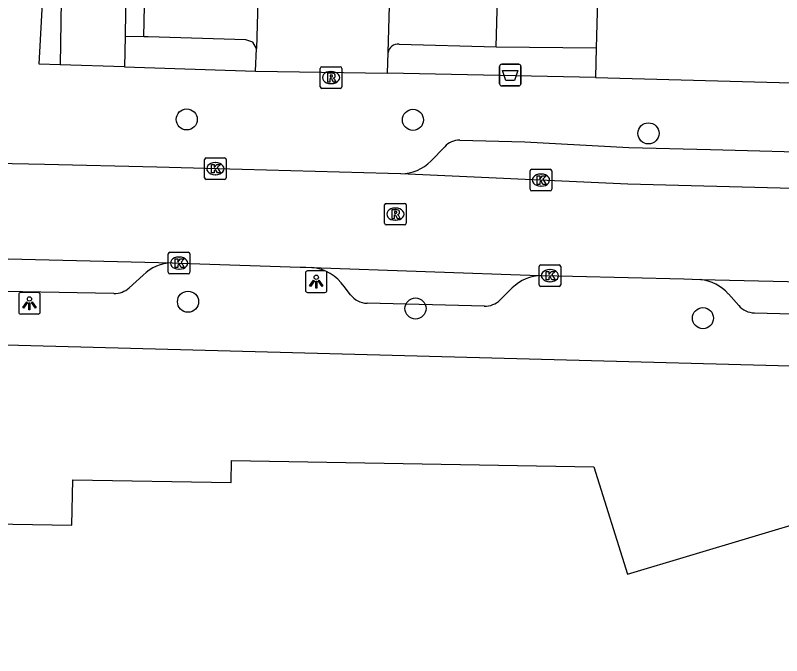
# Model space of a CAD drawing. Extents: x 160026 to 161302, y 384757 to 385701.
# Drawn here: x 160645.83 to 160681.36, y 384881.28 to 384910.97 of the extents above; entities that cross this region are included whole.
import ezdxf

# ---------------------------------------------------------------- set-up
doc = ezdxf.new("R2010")
doc.units = 0
for name, color, linetype in [('IMGEO_Afvalbak', 7, 'Continuous'), ('IMGEO_Boom', 7, 'Continuous'), ('IMGEO_Groenvoorziening', 7, 'Continuous'), ('IMGEO_Haag', 7, 'Continuous'), ('IMGEO_Hek', 7, 'Continuous'), ('IMGEO_Kolk', 7, 'Continuous'), ('IMGEO_Lichtpunt', 7, 'Continuous'), ('IMGEO_Pand', 7, 'Continuous'), ('IMGEO_Parkeervlak_open', 7, 'Continuous'), ('IMGEO_Rijbaan_lokaal_open', 7, 'Continuous'), ('IMGEO_Rioolput', 7, 'Continuous'), ('IMGEO_Voetpad_open', 7, 'Continuous')]:
    doc.layers.add(name, color=color, linetype=linetype)

msp = doc.modelspace()

# ---------------------------------------------------------------- linework, layer by layer
at = {"layer": 'IMGEO_Afvalbak'}
for p, q in [((160668.277, 384907.796), (160668.277, 384908.596)), ((160668.277, 384908.596), (160668.277, 384907.796)), ((160668.377, 384908.696), (160669.167, 384908.696)), ((160669.167, 384908.696), (160668.377, 384908.696)), ((160669.267, 384908.596), (160669.267, 384907.796)), ((160669.267, 384907.796), (160669.267, 384908.596)), ((160669.167, 384907.696), (160668.377, 384907.696)), ((160668.377, 384907.696), (160669.167, 384907.696))]:
    msp.add_line(p, q, dxfattribs=at)
msp.add_lwpolyline([(160668.42, 384908.41), (160669.124, 384908.41), (160668.975, 384907.94), (160668.569, 384907.94), (160668.42, 384908.41)], dxfattribs=at)
for centre, start, end in [((160668.377, 384908.596), 90, 180), ((160668.377, 384908.596), 90, 180), ((160669.167, 384908.596), 0, 90), ((160669.167, 384908.596), 360, 90), ((160668.377, 384907.796), 180, 270), ((160668.377, 384907.796), 180, 270), ((160669.167, 384907.796), 270, 0), ((160669.167, 384907.796), 270, 0)]:
    msp.add_arc(centre, 0.1, start, end, dxfattribs=at)
at = {"layer": 'IMGEO_Boom'}
for centre in [(160653.78, 384906.141), (160664.263, 384906.121), (160675.18, 384905.496), (160653.84, 384897.69), (160664.382, 384897.376), (160677.705, 384896.928)]:
    msp.add_circle(centre, 0.489, dxfattribs=at)
at = {"layer": 'IMGEO_Groenvoorziening'}
msp.add_lwpolyline([(160677.436, 384957.941), (160674.12, 384958.37), (160672.758, 384909.466)], dxfattribs=at)
at = {"layer": 'IMGEO_Haag'}
for points in [[(160651.786, 384909.973), (160650.919, 384909.988)], [(160668.123, 384909.507), (160672.758, 384909.466)], [(160672.758, 384909.466), (160672.719, 384908.083)]]:
    msp.add_lwpolyline(points, dxfattribs=at)
at = {"layer": 'IMGEO_Hek'}
for points in [[(160677.436, 384957.941), (160674.12, 384958.37), (160672.758, 384909.466)], [(160672.758, 384909.466), (160672.719, 384908.083)]]:
    msp.add_lwpolyline(points, dxfattribs=at)
at = {"layer": 'IMGEO_Kolk'}
for p, q in [((160654.605, 384903.433), (160654.605, 384904.285)), ((160654.68, 384904.359), (160655.532, 384904.359)), ((160655.606, 384904.285), (160655.606, 384903.433)), ((160655.093, 384904.139), (160655.118, 384904.139)), ((160655.116, 384903.579), (160655.091, 384903.579)), ((160669.697, 384902.903), (160669.697, 384903.755)), ((160669.772, 384903.829), (160670.624, 384903.829)), ((160670.185, 384903.609), (160670.21, 384903.609)), ((160670.698, 384903.755), (160670.698, 384902.903)), ((160655.532, 384903.359), (160654.68, 384903.359)), ((160670.208, 384903.049), (160670.183, 384903.049)), ((160670.624, 384902.829), (160669.772, 384902.829)), ((160652.922, 384899.055), (160652.922, 384899.907)), ((160652.997, 384899.981), (160653.849, 384899.981)), ((160653.41, 384899.761), (160653.435, 384899.761)), ((160653.923, 384899.907), (160653.923, 384899.055)), ((160670.112, 384898.473), (160670.112, 384899.325)), ((160670.187, 384899.399), (160671.039, 384899.399)), ((160671.113, 384899.325), (160671.113, 384898.473)), ((160653.849, 384898.981), (160652.997, 384898.981)), ((160653.433, 384899.201), (160653.408, 384899.201)), ((160670.6, 384899.179), (160670.625, 384899.179)), ((160670.623, 384898.619), (160670.598, 384898.619)), ((160671.039, 384898.399), (160670.187, 384898.399))]:
    msp.add_line(p, q, dxfattribs=at)
for points in [[(160654.605, 384903.433), (160654.605, 384904.285)], [(160654.68, 384904.359), (160655.532, 384904.359)], [(160655.606, 384904.285), (160655.606, 384903.433)], [(160654.926, 384904.059), (160655.049, 384904.059), (160655.049, 384903.908), (160655.179, 384904.059), (160655.343, 384904.059), (160655.197, 384903.908), (160655.35, 384903.659), (160655.198, 384903.659), (160655.113, 384903.823), (160655.049, 384903.756), (160655.049, 384903.659), (160654.926, 384903.659), (160654.926, 384904.059)], [(160669.697, 384902.903), (160669.697, 384903.755)], [(160669.772, 384903.829), (160670.624, 384903.829)], [(160670.698, 384903.755), (160670.698, 384902.903)], [(160655.532, 384903.359), (160654.68, 384903.359)], [(160670.018, 384903.529), (160670.141, 384903.529), (160670.141, 384903.378), (160670.271, 384903.529), (160670.435, 384903.529), (160670.289, 384903.378), (160670.442, 384903.129), (160670.29, 384903.129), (160670.205, 384903.293), (160670.141, 384903.226), (160670.141, 384903.129), (160670.018, 384903.129), (160670.018, 384903.529)], [(160670.624, 384902.829), (160669.772, 384902.829)], [(160652.922, 384899.055), (160652.922, 384899.907)], [(160652.997, 384899.981), (160653.849, 384899.981)], [(160653.243, 384899.681), (160653.366, 384899.681), (160653.366, 384899.53), (160653.496, 384899.681), (160653.66, 384899.681), (160653.514, 384899.53), (160653.667, 384899.281), (160653.515, 384899.281), (160653.43, 384899.445), (160653.366, 384899.378), (160653.366, 384899.281), (160653.243, 384899.281), (160653.243, 384899.681)], [(160653.923, 384899.907), (160653.923, 384899.055)], [(160670.112, 384898.473), (160670.112, 384899.325)], [(160670.187, 384899.399), (160671.039, 384899.399)], [(160671.113, 384899.325), (160671.113, 384898.473)], [(160653.849, 384898.981), (160652.997, 384898.981)], [(160670.433, 384899.099), (160670.556, 384899.099), (160670.556, 384898.948), (160670.686, 384899.099), (160670.85, 384899.099), (160670.704, 384898.948), (160670.857, 384898.699), (160670.705, 384898.699), (160670.62, 384898.863), (160670.556, 384898.796), (160670.556, 384898.699), (160670.433, 384898.699), (160670.433, 384899.099)], [(160671.039, 384898.399), (160670.187, 384898.399)]]:
    msp.add_lwpolyline(points, dxfattribs=at)
for centre, start, end in [((160654.682, 384904.283), 91.552, 178.448), ((160654.682, 384904.283), 91.552, 178.448), ((160655.53, 384904.283), 1.552, 88.448), ((160655.53, 384904.283), 1.552, 88.448), ((160669.774, 384903.753), 91.552, 178.448), ((160669.774, 384903.753), 91.552, 178.448), ((160670.622, 384903.753), 1.552, 88.448), ((160670.622, 384903.753), 1.552, 88.448), ((160654.682, 384903.435), 181.552, 268.448), ((160654.682, 384903.435), 181.552, 268.448), ((160655.53, 384903.435), 271.552, 358.448), ((160655.53, 384903.435), 271.552, 358.448), ((160669.774, 384902.905), 181.552, 268.448), ((160669.774, 384902.905), 181.552, 268.448), ((160670.622, 384902.905), 271.552, 358.448), ((160670.622, 384902.905), 271.552, 358.448), ((160652.999, 384899.905), 91.552, 178.448), ((160652.999, 384899.905), 91.552, 178.448), ((160653.847, 384899.905), 1.552, 88.448), ((160653.847, 384899.905), 1.552, 88.448), ((160670.189, 384899.323), 91.552, 178.448), ((160670.189, 384899.323), 91.552, 178.448), ((160671.037, 384899.323), 1.552, 88.448), ((160671.037, 384899.323), 1.552, 88.448), ((160652.999, 384899.057), 181.552, 268.448), ((160652.999, 384899.057), 181.552, 268.448), ((160653.847, 384899.057), 271.552, 358.448), ((160653.847, 384899.057), 271.552, 358.448), ((160670.189, 384898.475), 181.552, 268.448), ((160670.189, 384898.475), 181.552, 268.448), ((160671.037, 384898.475), 271.552, 358.448), ((160671.037, 384898.475), 271.552, 358.448)]:
    msp.add_arc(centre, 0.0765, start, end, dxfattribs=at)
for centre, major_axis, ratio, start_param, end_param in [((160655.092, 384903.859), (-0.387, 0.002), 0.722429, 4.712389, 7.853982), ((160655.117, 384903.859), (-0.39, 0.002), 0.717154, 1.570796, 4.712389), ((160670.184, 384903.329), (-0.387, 0.002), 0.722429, 4.712389, 7.853982), ((160670.209, 384903.329), (-0.39, 0.002), 0.717154, 1.570796, 4.712389), ((160653.409, 384899.481), (-0.387, 0.002), 0.722429, 4.712389, 7.853982), ((160653.434, 384899.481), (-0.39, 0.002), 0.717154, 1.570796, 4.712389), ((160670.599, 384898.899), (-0.387, 0.002), 0.722429, 4.712389, 7.853982), ((160670.624, 384898.899), (-0.39, 0.002), 0.717154, 1.570796, 4.712389)]:
    msp.add_ellipse(centre, major_axis=major_axis, ratio=ratio, start_param=start_param, end_param=end_param, dxfattribs=at)
at = {"layer": 'IMGEO_Lichtpunt'}
for p, q in [((160659.283, 384899.026), (160659.283, 384898.219)), ((160659.283, 384899.026), (160659.283, 384898.219)), ((160660.185, 384899.121), (160659.377, 384899.121)), ((160660.185, 384899.121), (160659.377, 384899.121)), ((160660.279, 384898.219), (160660.279, 384899.026)), ((160660.279, 384898.219), (160660.279, 384899.026)), ((160645.991, 384898.023), (160645.991, 384897.216)), ((160645.991, 384898.023), (160645.991, 384897.216)), ((160646.893, 384898.118), (160646.085, 384898.118)), ((160646.893, 384898.118), (160646.085, 384898.118)), ((160646.987, 384897.216), (160646.987, 384898.023)), ((160646.987, 384897.216), (160646.987, 384898.023)), ((160659.377, 384898.125), (160660.185, 384898.125)), ((160659.377, 384898.125), (160660.185, 384898.125)), ((160646.085, 384897.122), (160646.893, 384897.122)), ((160646.085, 384897.122), (160646.893, 384897.122))]:
    msp.add_line(p, q, dxfattribs=at)
for points in [[(160659.657, 384898.69), (160659.696, 384898.662), (160659.508, 384898.4), (160659.47, 384898.427), (160659.657, 384898.69)], [(160659.759, 384898.642), (160659.806, 384898.642), (160659.806, 384898.32), (160659.759, 384898.32), (160659.759, 384898.642)], [(160659.869, 384898.662), (160659.907, 384898.689), (160660.094, 384898.427), (160660.055, 384898.399), (160659.869, 384898.662)], [(160646.365, 384897.687), (160646.404, 384897.659), (160646.216, 384897.397), (160646.178, 384897.424), (160646.365, 384897.687)], [(160646.467, 384897.639), (160646.514, 384897.639), (160646.514, 384897.317), (160646.467, 384897.317), (160646.467, 384897.639)], [(160646.577, 384897.659), (160646.615, 384897.686), (160646.802, 384897.424), (160646.763, 384897.396), (160646.577, 384897.659)]]:
    msp.add_lwpolyline(points, dxfattribs=at)
for centre in [(160659.782, 384898.824), (160646.49, 384897.821)]:
    msp.add_circle(centre, 0.0994, dxfattribs=at)
for centre, start, end in [((160659.377, 384899.026), 90, 180), ((160659.377, 384899.026), 90, 180), ((160660.185, 384899.026), 0, 90), ((160660.185, 384899.026), 0, 90), ((160646.085, 384898.023), 90, 180), ((160646.085, 384898.023), 90, 180), ((160646.893, 384898.023), 0, 90), ((160646.893, 384898.023), 0, 90), ((160659.377, 384898.219), 180, 270), ((160659.377, 384898.219), 180, 270), ((160660.185, 384898.219), 270, 0), ((160660.185, 384898.219), 270, 360), ((160646.085, 384897.216), 180, 270), ((160646.085, 384897.216), 180, 270), ((160646.893, 384897.216), 270, 0), ((160646.893, 384897.216), 270, 360)]:
    msp.add_arc(centre, 0.0946, start, end, dxfattribs=at)
at = {"layer": 'IMGEO_Pand'}
msp.add_lwpolyline([(160641.161, 384887.451), (160648.459, 384887.329), (160648.494, 384889.428), (160655.842, 384889.305), (160655.859, 384890.324), (160672.656, 384890.043), (160674.216, 384885.058), (160685.763, 384888.524), (160685.781, 384889.599), (160708.413, 384889.221), (160711.128, 384876.379)], dxfattribs=at)
at = {"layer": 'IMGEO_Parkeervlak_open'}
for points in [[(160651.786, 384909.973), (160652.38, 384937.328), (160652.698, 384951.762), (160652.902, 384962.653)], [(160668.123, 384909.507), (160669.551, 384962.149)], [(160657.017, 384909.425), (160656.841, 384909.72), (160656.516, 384909.828), (160651.985, 384909.97), (160651.786, 384909.973)], [(160663.624, 384909.635), (160668.123, 384909.507)]]:
    msp.add_lwpolyline(points, dxfattribs=at)
msp.add_arc((160663.574, 384909.167), 0.47, 83.8861, 171.3693, dxfattribs=at)
at = {"layer": 'IMGEO_Rijbaan_lokaal_open'}
for points in [[(160658.521, 384962.92), (160657.017, 384909.425)], [(160663.109, 384909.238), (160664.65, 384962.702)], [(160656.966, 384908.384), (160657.017, 384909.425)], [(160663.084, 384908.293), (160663.109, 384909.238)], [(160656.966, 384908.384), (160663.084, 384908.293)], [(160663.708, 384903.619), (160663.108, 384903.635), (160656.354, 384903.818), (160652.388, 384903.925), (160647.191, 384904.054), (160641.928, 384904.168), (160641.583, 384904.176)], [(160709.828, 384902.269), (160698.023, 384902.51), (160690.1, 384902.721), (160674.224, 384903.144), (160663.708, 384903.619)], [(160632.797, 384899.994), (160653.097, 384899.493)], [(160653.097, 384899.493), (160653.424, 384899.482), (160653.92, 384899.465), (160659.038, 384899.295), (160659.304, 384899.286), (160659.577, 384899.277)], [(160659.577, 384899.277), (160670.121, 384898.913), (160670.23, 384898.908)], [(160670.23, 384898.908), (160671.66, 384898.875), (160676.813, 384898.747), (160677.585, 384898.722)], [(160677.585, 384898.722), (160683.644, 384898.577), (160702.974, 384898.089), (160711.037, 384897.914)]]:
    msp.add_lwpolyline(points, dxfattribs=at)
at = {"layer": 'IMGEO_Rioolput'}
for p, q in [((160660.045, 384908.582), (160660.897, 384908.582)), ((160659.97, 384907.656), (160659.97, 384908.508)), ((160660.458, 384908.362), (160660.483, 384908.362)), ((160660.971, 384908.508), (160660.971, 384907.656)), ((160660.897, 384907.582), (160660.045, 384907.582)), ((160660.481, 384907.802), (160660.456, 384907.802)), ((160662.949, 384901.325), (160662.949, 384902.177)), ((160663.024, 384902.251), (160663.876, 384902.251)), ((160663.95, 384902.177), (160663.95, 384901.325)), ((160663.437, 384902.031), (160663.462, 384902.031)), ((160663.46, 384901.471), (160663.435, 384901.471)), ((160663.876, 384901.251), (160663.024, 384901.251))]:
    msp.add_line(p, q, dxfattribs=at)
for points in [[(160660.045, 384908.582), (160660.897, 384908.582)], [(160659.97, 384907.656), (160659.97, 384908.508)], [(160660.559, 384908.28), (160660.307, 384908.282), (160660.307, 384907.882)], [(160660.485, 384908.201), (160660.431, 384908.201), (160660.431, 384908.12)], [(160660.971, 384908.508), (160660.971, 384907.656)], [(160660.307, 384907.882), (160660.431, 384907.882), (160660.431, 384908.044), (160660.442, 384908.044)], [(160660.431, 384908.12), (160660.483, 384908.12)], [(160660.489, 384908.015), (160660.56, 384907.882), (160660.7, 384907.882), (160660.635, 384908.008)], [(160660.897, 384907.582), (160660.045, 384907.582)], [(160662.949, 384901.325), (160662.949, 384902.177)], [(160663.024, 384902.251), (160663.876, 384902.251)], [(160663.95, 384902.177), (160663.95, 384901.325)], [(160663.538, 384901.949), (160663.286, 384901.951), (160663.286, 384901.551)], [(160663.464, 384901.87), (160663.41, 384901.87), (160663.41, 384901.789)], [(160663.286, 384901.551), (160663.41, 384901.551), (160663.41, 384901.713), (160663.421, 384901.713)], [(160663.41, 384901.789), (160663.462, 384901.789)], [(160663.468, 384901.684), (160663.539, 384901.551), (160663.679, 384901.551), (160663.614, 384901.677)], [(160663.876, 384901.251), (160663.024, 384901.251)]]:
    msp.add_lwpolyline(points, dxfattribs=at)
for centre, radius, start, end in [((160660.047, 384908.506), 0.0765, 91.552, 178.448), ((160660.047, 384908.506), 0.0765, 91.552, 178.448), ((160660.895, 384908.506), 0.0765, 1.552, 88.448), ((160660.895, 384908.506), 0.0765, 1.552, 88.448), ((160660.491, 384908.105), 0.0964, 77.0061, 93.1865), ((160660.505, 384908.162), 0.0378, 276.6634, 79.6772), ((160660.558, 384908.17), 0.109, 350.3612, 89.416), ((160660.441, 384907.991), 0.0533, 26.0293, 88.6989), ((160660.467, 384908.309), 0.19, 274.7715, 282.9687), ((160660.556, 384908.17), 0.112, 277.5842, 350.9817), ((160660.54, 384907.955), 0.108, 29.5134, 73.7905), ((160660.047, 384907.658), 0.0765, 181.552, 268.448), ((160660.047, 384907.658), 0.0765, 181.552, 268.448), ((160660.895, 384907.658), 0.0765, 271.552, 358.448), ((160660.895, 384907.658), 0.0765, 271.552, 358.448), ((160663.026, 384902.175), 0.0765, 91.552, 178.448), ((160663.026, 384902.175), 0.0765, 91.552, 178.448), ((160663.874, 384902.175), 0.0765, 1.552, 88.448), ((160663.874, 384902.175), 0.0765, 1.552, 88.448), ((160663.47, 384901.774), 0.0964, 77.0061, 93.1865), ((160663.484, 384901.831), 0.0378, 276.6634, 79.6772), ((160663.537, 384901.839), 0.109, 350.3612, 89.416), ((160663.535, 384901.839), 0.112, 277.5842, 350.9817), ((160663.42, 384901.66), 0.0533, 26.0293, 88.6989), ((160663.446, 384901.978), 0.19, 274.7715, 282.9687), ((160663.519, 384901.624), 0.108, 29.5134, 73.7905), ((160663.026, 384901.327), 0.0765, 181.552, 268.448), ((160663.026, 384901.327), 0.0765, 181.552, 268.448), ((160663.874, 384901.327), 0.0765, 271.552, 358.448), ((160663.874, 384901.327), 0.0765, 271.552, 358.448)]:
    msp.add_arc(centre, radius, start, end, dxfattribs=at)
for centre, major_axis, ratio, start_param, end_param in [((160660.457, 384908.082), (-0.387, 0.002), 0.722429, 4.712389, 7.853982), ((160660.482, 384908.082), (-0.39, 0.002), 0.717154, 1.570796, 4.712389), ((160663.436, 384901.751), (-0.387, 0.002), 0.722429, 4.712389, 7.853982), ((160663.461, 384901.751), (-0.39, 0.002), 0.717154, 1.570796, 4.712389)]:
    msp.add_ellipse(centre, major_axis=major_axis, ratio=ratio, start_param=start_param, end_param=end_param, dxfattribs=at)
at = {"layer": 'IMGEO_Voetpad_open'}
for points in [[(160648.008, 384914.647), (160647.918, 384908.668)], [(160650.99, 384914.601), (160650.919, 384909.988)], [(160647.918, 384908.668), (160646.946, 384908.708), (160647.109, 384911.819)], [(160650.919, 384909.988), (160650.897, 384908.574)], [(160650.897, 384908.574), (160647.918, 384908.668)], [(160650.897, 384908.574), (160656.966, 384908.384)], [(160672.719, 384908.083), (160663.084, 384908.293)], [(160672.719, 384908.083), (160714.697, 384906.942)], [(160666.431, 384905.18), (160669.456, 384905.106), (160674.272, 384904.847), (160678.054, 384904.746), (160683.761, 384904.594), (160698.063, 384904.213), (160706.972, 384904.031)], [(160665.095, 384904.213), (160665.741, 384904.87)], [(160528.344, 384898.663), (160537.475, 384898.464), (160562.234, 384897.821), (160562.423, 384897.816), (160604.856, 384896.691), (160606.57, 384896.649), (160640.189, 384895.825), (160712.953, 384893.879)], [(160651.754, 384898.919), (160651.107, 384898.335)], [(160650.401, 384898.077), (160635.144, 384898.345)], [(160661.366, 384898.015), (160661.08, 384898.391)], [(160668.868, 384898.332), (160668.3, 384897.772)], [(160678.883, 384898.055), (160679.362, 384897.511)], [(160667.573, 384897.485), (160662.138, 384897.62)], [(160680.088, 384897.173), (160683.607, 384897.086), (160702.925, 384896.598), (160708.13, 384896.389)]]:
    msp.add_lwpolyline(points, dxfattribs=at)
for centre, radius, start, end in [((160666.402, 384904.321), 0.859, 88.0759, 140.3105), ((160663.69, 384905.577), 1.958, 270.5177, 315.8495), ((160653.144, 384897.525), 1.969, 91.3713, 134.9126), ((160659.376, 384897.219), 2.068, 34.5279, 84.4345), ((160670.271, 384896.913), 1.995, 91.1699, 134.6778), ((160677.382, 384896.731), 2.001, 41.4214, 84.1843), ((160650.446, 384899.048), 0.972, 267.3242, 312.8244), ((160662.161, 384898.616), 0.996, 217.1087, 268.6974), ((160667.601, 384898.478), 0.993, 268.3686, 314.717), ((160680.116, 384898.183), 1.01, 221.678, 268.392)]:
    msp.add_arc(centre, radius, start, end, dxfattribs=at)

doc.saveas('drawing.dxf')
